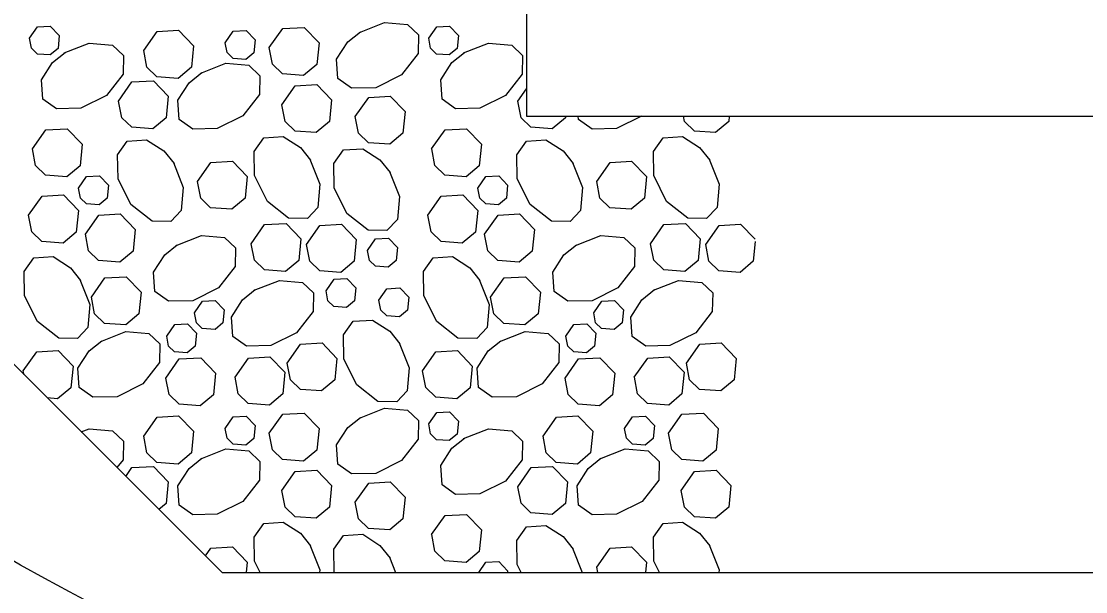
# Model space of a CAD drawing. Extents: x 636530 to 644067, y 294168 to 299122.
# Drawn here: x 638621.2 to 638642.51, y 296061.67 to 296073.1 of the extents above; entities that cross this region are included whole.
import ezdxf

# ---------------------------------------------------------------- set-up
doc = ezdxf.new("R2010")
doc.units = 0
doc.layers.add('1', color=7, linetype='Continuous')

msp = doc.modelspace()

# ---------------------------------------------------------------- linework, layer by layer
at = {"layer": '1'}
for p, q in [((638631.314, 296083.394), (638631.314, 296071.202)), ((638625.218, 296062.058), (638613.026, 296074.25)), ((638631.314, 296071.202), (638696.186, 296071.202)), ((638625.218, 296062.058), (638702.282, 296062.058))]:
    msp.add_line(p, q, dxfattribs=at)
for points in [[(638621.361, 296072.76), (638621.523, 296072.99), (638621.78, 296073.005), (638621.959, 296072.819), (638621.934, 296072.559), (638621.774, 296072.426), (638621.52, 296072.445), (638621.4, 296072.561), (638621.362, 296072.76)], [(638626.164, 296072.573), (638626.433, 296072.956), (638626.863, 296072.98), (638627.161, 296072.671), (638627.118, 296072.237), (638626.853, 296072.016), (638626.429, 296072.047), (638626.229, 296072.24), (638626.165, 296072.573)], [(638627.969, 296072.879), (638628.472, 296073.078), (638628.934, 296073.038), (638629.154, 296072.83), (638629.147, 296072.455), (638628.813, 296072.028), (638628.298, 296071.771), (638627.813, 296071.762), (638627.539, 296071.957), (638627.513, 296072.343), (638627.735, 296072.689), (638627.989, 296072.892)], [(638629.357, 296072.76), (638629.518, 296072.99), (638629.776, 296073.005), (638629.955, 296072.819), (638629.929, 296072.559), (638629.77, 296072.426), (638629.515, 296072.445), (638629.396, 296072.561), (638629.357, 296072.76)], [(638623.651, 296072.515), (638623.92, 296072.897), (638624.35, 296072.922), (638624.648, 296072.612), (638624.605, 296072.179), (638624.34, 296071.958), (638623.916, 296071.989), (638623.716, 296072.182), (638623.652, 296072.515)], [(638625.283, 296072.672), (638625.444, 296072.902), (638625.702, 296072.916), (638625.881, 296072.731), (638625.855, 296072.471), (638625.696, 296072.338), (638625.442, 296072.357), (638625.322, 296072.473), (638625.283, 296072.672)], [(638622.058, 296072.466), (638622.561, 296072.665), (638623.023, 296072.625), (638623.243, 296072.417), (638623.236, 296072.042), (638622.903, 296071.615), (638622.388, 296071.358), (638621.902, 296071.349), (638621.629, 296071.544), (638621.603, 296071.93), (638621.825, 296072.276), (638622.079, 296072.479)], [(638630.054, 296072.466), (638630.557, 296072.665), (638631.019, 296072.625), (638631.238, 296072.417), (638631.231, 296072.042), (638630.898, 296071.615), (638630.383, 296071.358), (638629.897, 296071.349), (638629.624, 296071.544), (638629.598, 296071.93), (638629.82, 296072.276), (638630.074, 296072.479)], [(638624.791, 296072.059), (638625.294, 296072.259), (638625.756, 296072.219), (638625.976, 296072.01), (638625.969, 296071.635), (638625.636, 296071.209), (638625.12, 296070.951), (638624.635, 296070.943), (638624.362, 296071.137), (638624.336, 296071.524), (638624.558, 296071.869), (638624.812, 296072.072)], [(638623.145, 296071.503), (638623.414, 296071.885), (638623.844, 296071.91), (638624.142, 296071.6), (638624.099, 296071.167), (638623.834, 296070.946), (638623.41, 296070.977), (638623.21, 296071.17), (638623.146, 296071.503)], [(638626.417, 296071.428), (638626.686, 296071.81), (638627.116, 296071.835), (638627.414, 296071.525), (638627.371, 296071.092), (638627.106, 296070.871), (638626.682, 296070.902), (638626.482, 296071.095), (638626.418, 296071.428)], [(638631.141, 296071.503), (638631.314, 296071.749)], [(638627.888, 296071.194), (638628.156, 296071.576), (638628.586, 296071.601), (638628.884, 296071.291), (638628.841, 296070.858), (638628.576, 296070.637), (638628.152, 296070.668), (638627.953, 296070.861), (638627.888, 296071.193)], [(638632.098, 296071.202), (638632.094, 296071.167), (638631.829, 296070.946), (638631.405, 296070.977), (638631.206, 296071.17), (638631.141, 296071.503)], [(638633.617, 296071.202), (638633.116, 296070.951), (638632.63, 296070.943), (638632.357, 296071.137), (638632.353, 296071.202)], [(638635.377, 296071.202), (638635.366, 296071.092), (638635.101, 296070.871), (638634.677, 296070.902), (638634.478, 296071.095), (638634.457, 296071.202)], [(638621.421, 296070.543), (638621.69, 296070.926), (638622.119, 296070.95), (638622.418, 296070.641), (638622.375, 296070.207), (638622.109, 296069.986), (638621.685, 296070.017), (638621.486, 296070.211), (638621.421, 296070.543)], [(638629.416, 296070.543), (638629.685, 296070.926), (638630.115, 296070.95), (638630.413, 296070.641), (638630.37, 296070.207), (638630.105, 296069.986), (638629.681, 296070.017), (638629.481, 296070.211), (638629.417, 296070.543)], [(638624.244, 296070.273), (638624.443, 296069.77), (638624.403, 296069.308), (638624.195, 296069.088), (638623.82, 296069.095), (638623.394, 296069.428), (638623.136, 296069.944), (638623.127, 296070.429), (638623.322, 296070.702), (638623.708, 296070.728), (638624.054, 296070.507), (638624.257, 296070.253)], [(638626.977, 296070.338), (638627.176, 296069.835), (638627.136, 296069.373), (638626.928, 296069.153), (638626.553, 296069.16), (638626.127, 296069.494), (638625.869, 296070.009), (638625.86, 296070.494), (638626.055, 296070.768), (638626.441, 296070.793), (638626.787, 296070.572), (638626.99, 296070.318)], [(638632.239, 296070.273), (638632.439, 296069.77), (638632.399, 296069.308), (638632.19, 296069.088), (638631.815, 296069.095), (638631.389, 296069.428), (638631.131, 296069.944), (638631.123, 296070.429), (638631.317, 296070.702), (638631.704, 296070.728), (638632.05, 296070.507), (638632.252, 296070.253)], [(638634.972, 296070.338), (638635.172, 296069.835), (638635.132, 296069.373), (638634.923, 296069.153), (638634.548, 296069.16), (638634.122, 296069.494), (638633.864, 296070.009), (638633.856, 296070.494), (638634.05, 296070.768), (638634.437, 296070.793), (638634.783, 296070.572), (638634.985, 296070.318)], [(638628.571, 296070.094), (638628.771, 296069.591), (638628.731, 296069.129), (638628.522, 296068.909), (638628.147, 296068.916), (638627.721, 296069.25), (638627.463, 296069.765), (638627.455, 296070.25), (638627.649, 296070.524), (638628.036, 296070.549), (638628.382, 296070.328), (638628.584, 296070.074)], [(638624.727, 296069.892), (638624.996, 296070.275), (638625.425, 296070.299), (638625.724, 296069.99), (638625.681, 296069.556), (638625.415, 296069.336), (638624.991, 296069.366), (638624.792, 296069.56), (638624.727, 296069.892)], [(638632.722, 296069.892), (638632.991, 296070.275), (638633.421, 296070.299), (638633.719, 296069.99), (638633.676, 296069.556), (638633.411, 296069.336), (638632.987, 296069.366), (638632.787, 296069.56), (638632.723, 296069.892)], [(638622.345, 296069.759), (638622.506, 296069.989), (638622.764, 296070.004), (638622.943, 296069.818), (638622.917, 296069.558), (638622.758, 296069.425), (638622.504, 296069.444), (638622.384, 296069.56), (638622.345, 296069.759)], [(638630.34, 296069.759), (638630.502, 296069.989), (638630.759, 296070.004), (638630.938, 296069.818), (638630.913, 296069.558), (638630.753, 296069.425), (638630.499, 296069.444), (638630.379, 296069.56), (638630.341, 296069.759)], [(638621.346, 296069.215), (638621.615, 296069.597), (638622.044, 296069.622), (638622.342, 296069.312), (638622.299, 296068.879), (638622.034, 296068.658), (638621.61, 296068.689), (638621.411, 296068.882), (638621.346, 296069.215)], [(638629.341, 296069.215), (638629.61, 296069.597), (638630.039, 296069.622), (638630.338, 296069.312), (638630.295, 296068.879), (638630.029, 296068.658), (638629.605, 296068.689), (638629.406, 296068.882), (638629.341, 296069.215)], [(638622.482, 296068.835), (638622.751, 296069.217), (638623.18, 296069.242), (638623.479, 296068.933), (638623.436, 296068.499), (638623.17, 296068.278), (638622.746, 296068.309), (638622.547, 296068.502), (638622.482, 296068.835)], [(638630.477, 296068.835), (638630.746, 296069.217), (638631.176, 296069.242), (638631.474, 296068.933), (638631.431, 296068.499), (638631.166, 296068.278), (638630.742, 296068.309), (638630.542, 296068.502), (638630.478, 296068.835)], [(638625.803, 296068.645), (638626.072, 296069.028), (638626.501, 296069.052), (638626.8, 296068.743), (638626.757, 296068.309), (638626.491, 296068.089), (638626.068, 296068.119), (638625.868, 296068.313), (638625.803, 296068.645)], [(638626.909, 296068.629), (638627.178, 296069.012), (638627.608, 296069.036), (638627.906, 296068.727), (638627.863, 296068.293), (638627.598, 296068.072), (638627.174, 296068.103), (638626.974, 296068.297), (638626.91, 296068.629)], [(638633.799, 296068.645), (638634.067, 296069.028), (638634.497, 296069.052), (638634.795, 296068.743), (638634.752, 296068.309), (638634.487, 296068.089), (638634.063, 296068.119), (638633.864, 296068.313), (638633.799, 296068.645)], [(638634.905, 296068.629), (638635.174, 296069.012), (638635.603, 296069.036), (638635.894, 296068.734)], [(638624.303, 296068.61), (638624.806, 296068.81), (638625.268, 296068.77), (638625.488, 296068.561), (638625.481, 296068.186), (638625.148, 296067.76), (638624.632, 296067.502), (638624.147, 296067.494), (638623.874, 296067.688), (638623.848, 296068.075), (638624.07, 296068.421), (638624.323, 296068.623)], [(638628.133, 296068.511), (638628.294, 296068.74), (638628.552, 296068.755), (638628.731, 296068.569), (638628.705, 296068.309), (638628.546, 296068.177), (638628.292, 296068.195), (638628.172, 296068.311), (638628.133, 296068.511)], [(638632.299, 296068.61), (638632.802, 296068.81), (638633.264, 296068.77), (638633.483, 296068.561), (638633.476, 296068.186), (638633.143, 296067.76), (638632.628, 296067.502), (638632.142, 296067.494), (638631.869, 296067.688), (638631.843, 296068.075), (638632.065, 296068.421), (638632.319, 296068.623)], [(638635.898, 296068.689), (638635.858, 296068.293), (638635.593, 296068.072), (638635.169, 296068.103), (638634.97, 296068.297), (638634.905, 296068.629)], [(638622.373, 296067.93), (638622.573, 296067.427), (638622.533, 296066.965), (638622.324, 296066.746), (638621.949, 296066.753), (638621.523, 296067.086), (638621.265, 296067.601), (638621.257, 296068.087), (638621.451, 296068.36), (638621.838, 296068.386), (638622.183, 296068.164), (638622.386, 296067.91)], [(638630.368, 296067.93), (638630.568, 296067.427), (638630.528, 296066.965), (638630.319, 296066.746), (638629.944, 296066.753), (638629.518, 296067.086), (638629.261, 296067.601), (638629.252, 296068.087), (638629.446, 296068.36), (638629.833, 296068.386), (638630.179, 296068.164), (638630.381, 296067.91)], [(638622.602, 296067.576), (638622.871, 296067.959), (638623.3, 296067.983), (638623.598, 296067.674), (638623.555, 296067.24), (638623.29, 296067.02), (638622.866, 296067.05), (638622.667, 296067.244), (638622.602, 296067.576)], [(638625.864, 296067.712), (638626.367, 296067.911), (638626.829, 296067.871), (638627.049, 296067.662), (638627.042, 296067.287), (638626.708, 296066.861), (638626.193, 296066.604), (638625.708, 296066.595), (638625.434, 296066.789), (638625.409, 296067.176), (638625.63, 296067.522), (638625.884, 296067.725)], [(638627.301, 296067.704), (638627.462, 296067.933), (638627.72, 296067.948), (638627.899, 296067.762), (638627.873, 296067.502), (638627.714, 296067.37), (638627.459, 296067.388), (638627.34, 296067.504), (638627.301, 296067.704)], [(638630.597, 296067.576), (638630.866, 296067.959), (638631.295, 296067.983), (638631.594, 296067.674), (638631.551, 296067.24), (638631.285, 296067.02), (638630.861, 296067.05), (638630.662, 296067.244), (638630.597, 296067.576)], [(638633.859, 296067.712), (638634.362, 296067.911), (638634.824, 296067.871), (638635.044, 296067.662), (638635.037, 296067.287), (638634.704, 296066.861), (638634.189, 296066.604), (638633.703, 296066.595), (638633.43, 296066.789), (638633.404, 296067.176), (638633.626, 296067.522), (638633.88, 296067.725)], [(638628.36, 296067.515), (638628.521, 296067.744), (638628.779, 296067.759), (638628.958, 296067.573), (638628.932, 296067.313), (638628.773, 296067.181), (638628.519, 296067.199), (638628.399, 296067.315), (638628.36, 296067.515)], [(638624.665, 296067.263), (638624.827, 296067.492), (638625.084, 296067.507), (638625.263, 296067.321), (638625.237, 296067.061), (638625.078, 296066.929), (638624.824, 296066.947), (638624.704, 296067.063), (638624.665, 296067.263)], [(638632.661, 296067.263), (638632.822, 296067.492), (638633.08, 296067.507), (638633.259, 296067.321), (638633.233, 296067.061), (638633.074, 296066.929), (638632.819, 296066.947), (638632.7, 296067.063), (638632.661, 296067.263)], [(638624.11, 296066.796), (638624.272, 296067.026), (638624.529, 296067.04), (638624.708, 296066.855), (638624.683, 296066.594), (638624.523, 296066.462), (638624.269, 296066.48), (638624.149, 296066.596), (638624.111, 296066.796)], [(638628.766, 296066.661), (638628.966, 296066.158), (638628.926, 296065.696), (638628.717, 296065.477), (638628.342, 296065.484), (638627.916, 296065.817), (638627.658, 296066.332), (638627.65, 296066.818), (638627.844, 296067.091), (638628.231, 296067.117), (638628.577, 296066.895), (638628.779, 296066.641)], [(638632.106, 296066.796), (638632.267, 296067.026), (638632.525, 296067.04), (638632.704, 296066.855), (638632.678, 296066.594), (638632.519, 296066.462), (638632.264, 296066.48), (638632.145, 296066.596), (638632.106, 296066.796)], [(638622.79, 296066.687), (638623.293, 296066.886), (638623.755, 296066.846), (638623.974, 296066.638), (638623.967, 296066.263), (638623.634, 296065.837), (638623.119, 296065.579), (638622.633, 296065.57), (638622.36, 296065.765), (638622.334, 296066.151), (638622.556, 296066.497), (638622.81, 296066.7)], [(638630.785, 296066.687), (638631.288, 296066.886), (638631.75, 296066.846), (638631.97, 296066.638), (638631.963, 296066.263), (638631.629, 296065.837), (638631.114, 296065.579), (638630.629, 296065.57), (638630.356, 296065.765), (638630.33, 296066.151), (638630.551, 296066.497), (638630.805, 296066.7)], [(638626.523, 296066.252), (638626.792, 296066.634), (638627.221, 296066.659), (638627.52, 296066.349), (638627.476, 296065.916), (638627.211, 296065.695), (638626.787, 296065.726), (638626.588, 296065.919), (638626.523, 296066.252)], [(638634.518, 296066.252), (638634.787, 296066.634), (638635.216, 296066.659), (638635.515, 296066.349), (638635.472, 296065.916), (638635.206, 296065.695), (638634.783, 296065.726), (638634.583, 296065.919), (638634.518, 296066.252)], [(638621.239, 296066.097), (638621.508, 296066.48), (638621.937, 296066.504), (638622.236, 296066.195), (638622.192, 296065.761), (638621.927, 296065.541), (638621.72, 296065.556)], [(638624.092, 296065.955), (638624.361, 296066.338), (638624.791, 296066.362), (638625.089, 296066.053), (638625.046, 296065.619), (638624.781, 296065.399), (638624.357, 296065.429), (638624.157, 296065.623), (638624.093, 296065.955)], [(638625.48, 296065.971), (638625.749, 296066.354), (638626.178, 296066.378), (638626.477, 296066.069), (638626.433, 296065.635), (638626.168, 296065.414), (638625.744, 296065.445), (638625.545, 296065.639), (638625.48, 296065.971)], [(638629.234, 296066.097), (638629.503, 296066.48), (638629.933, 296066.504), (638630.231, 296066.195), (638630.188, 296065.761), (638629.923, 296065.541), (638629.499, 296065.571), (638629.299, 296065.765), (638629.235, 296066.097)], [(638632.088, 296065.955), (638632.357, 296066.338), (638632.786, 296066.362), (638633.085, 296066.053), (638633.041, 296065.619), (638632.776, 296065.399), (638632.352, 296065.429), (638632.153, 296065.623), (638632.088, 296065.955)], [(638633.475, 296065.971), (638633.744, 296066.354), (638634.174, 296066.378), (638634.472, 296066.069), (638634.429, 296065.635), (638634.164, 296065.414), (638633.74, 296065.445), (638633.54, 296065.639), (638633.476, 296065.971)], [(638621.254, 296066.021), (638621.239, 296066.097)], [(638627.969, 296065.153), (638628.472, 296065.352), (638628.934, 296065.313), (638629.154, 296065.104), (638629.147, 296064.729), (638628.813, 296064.303), (638628.298, 296064.045), (638627.813, 296064.037), (638627.539, 296064.231), (638627.513, 296064.617), (638627.735, 296064.963), (638627.989, 296065.166)], [(638623.651, 296064.789), (638623.92, 296065.172), (638624.35, 296065.196), (638624.648, 296064.887), (638624.605, 296064.453), (638624.34, 296064.232), (638623.916, 296064.263), (638623.716, 296064.457), (638623.652, 296064.789)], [(638625.283, 296064.946), (638625.444, 296065.176), (638625.702, 296065.191), (638625.881, 296065.005), (638625.855, 296064.745), (638625.696, 296064.612), (638625.442, 296064.631), (638625.322, 296064.747), (638625.283, 296064.946)], [(638626.164, 296064.847), (638626.433, 296065.23), (638626.863, 296065.254), (638627.161, 296064.945), (638627.118, 296064.511), (638626.853, 296064.291), (638626.429, 296064.321), (638626.229, 296064.515), (638626.165, 296064.847)], [(638629.357, 296065.035), (638629.518, 296065.264), (638629.776, 296065.279), (638629.955, 296065.093), (638629.929, 296064.833), (638629.77, 296064.701), (638629.515, 296064.719), (638629.396, 296064.835), (638629.357, 296065.035)], [(638631.647, 296064.789), (638631.916, 296065.172), (638632.345, 296065.196), (638632.644, 296064.887), (638632.6, 296064.453), (638632.335, 296064.232), (638631.911, 296064.263), (638631.712, 296064.457), (638631.647, 296064.789)], [(638633.278, 296064.946), (638633.44, 296065.176), (638633.697, 296065.191), (638633.877, 296065.005), (638633.851, 296064.745), (638633.692, 296064.612), (638633.437, 296064.631), (638633.317, 296064.747), (638633.279, 296064.946)], [(638634.16, 296064.847), (638634.429, 296065.23), (638634.858, 296065.254), (638635.156, 296064.945), (638635.113, 296064.511), (638634.848, 296064.291), (638634.424, 296064.321), (638634.225, 296064.515), (638634.16, 296064.847)], [(638622.4, 296064.876), (638622.561, 296064.939), (638623.023, 296064.9), (638623.243, 296064.691), (638623.236, 296064.316), (638623.115, 296064.161)], [(638630.054, 296064.74), (638630.557, 296064.939), (638631.019, 296064.9), (638631.238, 296064.691), (638631.231, 296064.316), (638630.898, 296063.89), (638630.383, 296063.632), (638629.897, 296063.624), (638629.624, 296063.818), (638629.598, 296064.204), (638629.82, 296064.55), (638630.074, 296064.753)], [(638624.791, 296064.333), (638625.294, 296064.533), (638625.756, 296064.493), (638625.976, 296064.284), (638625.969, 296063.909), (638625.636, 296063.483), (638625.12, 296063.225), (638624.635, 296063.217), (638624.362, 296063.411), (638624.336, 296063.798), (638624.558, 296064.144), (638624.812, 296064.346)], [(638632.787, 296064.333), (638633.29, 296064.533), (638633.752, 296064.493), (638633.971, 296064.284), (638633.964, 296063.909), (638633.631, 296063.483), (638633.116, 296063.225), (638632.63, 296063.217), (638632.357, 296063.411), (638632.331, 296063.798), (638632.553, 296064.144), (638632.807, 296064.346)], [(638623.291, 296063.984), (638623.414, 296064.16), (638623.844, 296064.184), (638624.142, 296063.875), (638624.099, 296063.441), (638623.955, 296063.321)], [(638626.417, 296063.702), (638626.686, 296064.085), (638627.116, 296064.109), (638627.414, 296063.8), (638627.371, 296063.366), (638627.106, 296063.145), (638626.682, 296063.176), (638626.482, 296063.369), (638626.418, 296063.702)], [(638631.141, 296063.777), (638631.41, 296064.16), (638631.839, 296064.184), (638632.138, 296063.875), (638632.094, 296063.441), (638631.829, 296063.22), (638631.405, 296063.251), (638631.206, 296063.445), (638631.141, 296063.777)], [(638634.413, 296063.702), (638634.682, 296064.085), (638635.111, 296064.109), (638635.409, 296063.8), (638635.366, 296063.366), (638635.101, 296063.145), (638634.677, 296063.176), (638634.478, 296063.369), (638634.413, 296063.702)], [(638627.888, 296063.468), (638628.156, 296063.85), (638628.586, 296063.875), (638628.884, 296063.565), (638628.841, 296063.132), (638628.576, 296062.911), (638628.152, 296062.942), (638627.953, 296063.135), (638627.888, 296063.468)], [(638629.416, 296062.817), (638629.685, 296063.2), (638630.115, 296063.224), (638630.413, 296062.915), (638630.37, 296062.481), (638630.105, 296062.261), (638629.681, 296062.291), (638629.481, 296062.485), (638629.417, 296062.817)], [(638625.982, 296062.058), (638625.869, 296062.283), (638625.86, 296062.768), (638626.055, 296063.042), (638626.441, 296063.068), (638626.787, 296062.846), (638626.99, 296062.592)], [(638631.211, 296062.058), (638631.131, 296062.218), (638631.123, 296062.703), (638631.317, 296062.977), (638631.704, 296063.002), (638632.05, 296062.781), (638632.252, 296062.527)], [(638633.977, 296062.058), (638633.864, 296062.283), (638633.856, 296062.768), (638634.05, 296063.042), (638634.437, 296063.068), (638634.783, 296062.846), (638634.985, 296062.592)], [(638627.463, 296062.058), (638627.455, 296062.524), (638627.649, 296062.798), (638628.036, 296062.824), (638628.382, 296062.602), (638628.584, 296062.348)], [(638624.885, 296062.391), (638624.996, 296062.549), (638625.425, 296062.574), (638625.724, 296062.264), (638625.703, 296062.058)], [(638626.977, 296062.612), (638627.176, 296062.109), (638627.172, 296062.058)], [(638632.239, 296062.547), (638632.433, 296062.058)], [(638632.722, 296062.167), (638632.991, 296062.549), (638633.421, 296062.574), (638633.719, 296062.264), (638633.699, 296062.058)], [(638634.972, 296062.612), (638635.172, 296062.109), (638635.167, 296062.058)], [(638628.571, 296062.368), (638628.694, 296062.058)], [(638630.358, 296062.058), (638630.502, 296062.263), (638630.759, 296062.278), (638630.938, 296062.092), (638630.935, 296062.058)], [(638632.744, 296062.058), (638632.723, 296062.167)]]:
    msp.add_lwpolyline(points, dxfattribs=at)
msp.add_ellipse((638664.495, 296083.359), major_axis=(-59.16, 0), ratio=0.524808, dxfattribs=at)

doc.saveas('drawing.dxf')
